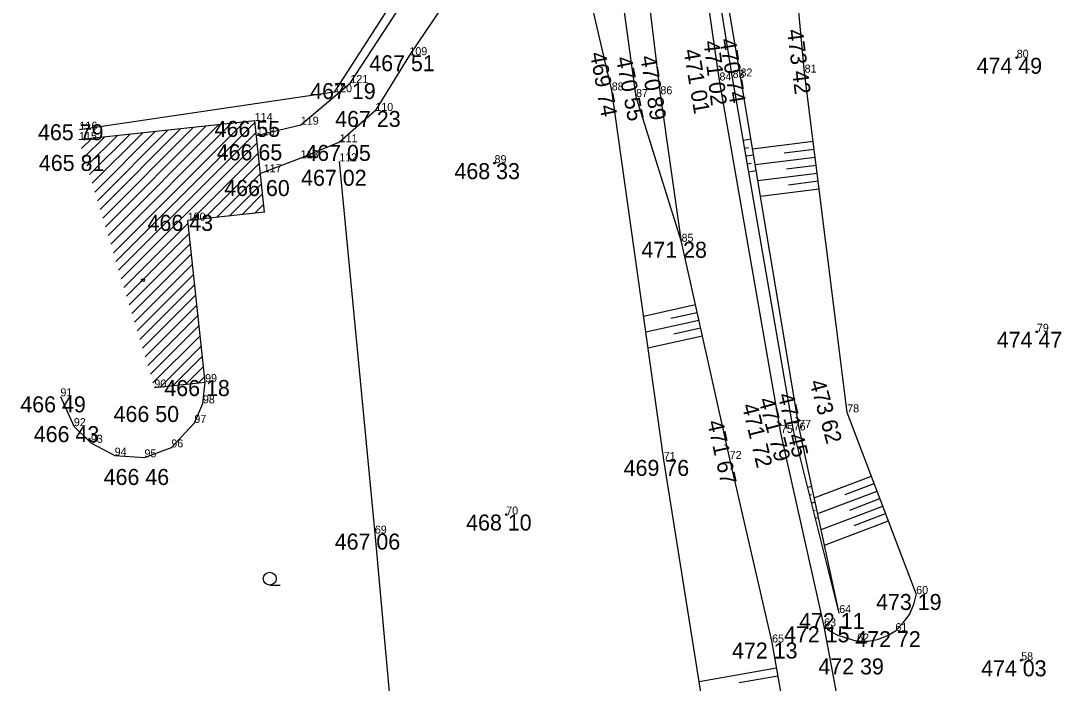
# Model space of a CAD drawing. Extents: x -559180 to -551373, y -1076947 to -1072071.
# Drawn here: x -553609.3 to -553544.3, y -1075452.9 to -1075411.6 of the extents above; entities that cross this region are included whole.
import ezdxf

# ---------------------------------------------------------------- set-up
doc = ezdxf.new("R2010")
doc.units = 0
for name, color, linetype in [('12_PLOTY', 7, 'Continuous'), ('14_BUDOVY', 7, 'Continuous'), ('17_KOMUNIKACE', 7, 'Continuous'), ('18_POLOHOPIS', 7, 'Continuous'), ('1_VODA_ZN', 7, 'Continuous'), ('26_SRAFY', 7, 'Continuous'), ('27_HRANA_PATA', 7, 'Continuous'), ('32', 7, 'Continuous'), ('3_BODY', 7, 'Continuous'), ('45_ZN_KULTURY', 7, 'Continuous'), ('47_ZN_STAV_OBJ$', 7, 'Continuous'), ('6_VYSKY', 7, 'Continuous')]:
    doc.layers.add(name, color=color, linetype=linetype)

# ---------------------------------------------------------------- blocks, each defined once
blk = doc.blocks.new('POINT_DISPLAY')
blk.add_line((0, 0), (0, 0))
blk = doc.blocks.new('T')
at = {"layer": '6_VYSKY'}
blk.add_circle((0, 0), 0.05, dxfattribs=at)
blk = doc.blocks.new('BZ')
at = {"layer": '47_ZN_STAV_OBJ$'}
blk.add_circle((0, 0), 0.0875, dxfattribs=at)
blk = doc.blocks.new('ZAHRAD')
at = {"layer": '45_ZN_KULTURY'}
blk.add_line((0, 0), (0.65, 0.003), dxfattribs=at)
blk.add_circle((0, 0.403), 0.403, dxfattribs=at)

msp = doc.modelspace()

# ---------------------------------------------------------------- linework, layer by layer
at = {"layer": '12_PLOTY'}
for p, q in [((-553581.79, -1075403.64), (-553589.76, -1075416.05)), ((-553589.76, -1075416.05), (-553605.67, -1075418.39)), ((-553589.44, -1075420.37), (-553587.22, -1075443.61)), ((-553587.22, -1075443.61), (-553585.42, -1075463.61))]:
    msp.add_line(p, q, dxfattribs=at)
at = {"layer": '14_BUDOVY'}
for p, q in [((-553594.72, -1075417.84), (-553605.7, -1075419.03)), ((-553594.103, -1075423.55), (-553594.72, -1075417.84)), ((-553594.103, -1075423.55), (-553598.91, -1075424.07)), ((-553597.82, -1075434.15), (-553598.91, -1075424.07)), ((-553600.99, -1075434.49), (-553597.82, -1075434.15))]:
    msp.add_line(p, q, dxfattribs=at)
at = {"layer": '17_KOMUNIKACE'}
for p, q in [((-553565.69, -1075415.32), (-553567.94, -1075399.61)), ((-553569.38, -1075416.18), (-553571.35, -1075399.83)), ((-553576.01, -1075400.39), (-553585.06, -1075413.74)), ((-553588.75, -1075415.48), (-553581.55, -1075404.42)), ((-553585.06, -1075413.74), (-553587.19, -1075417.22)), ((-553591.84, -1075418.08), (-553588.75, -1075415.48)), ((-553561.85, -1075437.32), (-553565.69, -1075415.32)), ((-553568.06, -1075425.39), (-553569.38, -1075416.18)), ((-553587.19, -1075417.22), (-553589.42, -1075419.18)), ((-553594.622, -1075418.747), (-553591.84, -1075418.08)), ((-553589.42, -1075419.18), (-553591.85, -1075420.17)), ((-553591.85, -1075420.17), (-553594.365, -1075421.128)), ((-553565.05, -1075438.95), (-553568.06, -1075425.39)), ((-553559.15, -1075449.4), (-553561.85, -1075437.32)), ((-553562.4, -1075450.41), (-553565.05, -1075438.95)), ((-553557.05, -1075460.58), (-553559.15, -1075449.4)), ((-553556.84, -1075482.05), (-553562.4, -1075450.41))]:
    msp.add_line(p, q, dxfattribs=at)
for points in [[(-553553.4, -1075447.38), (-553553.566, -1075448.041), (-553553.806, -1075448.589), (-553554.206, -1075449.167), (-553554.7, -1075449.7)], [(-553557.09, -1075450.35), (-553558.284, -1075449.98), (-553558.748, -1075449.715), (-553559.15, -1075449.4)], [(-553554.7, -1075449.7), (-553555.152, -1075449.98), (-553555.836, -1075450.244), (-553556.476, -1075450.377), (-553557.09, -1075450.35)]]:
    msp.add_lwpolyline(points, dxfattribs=at)
at = {"layer": '18_POLOHOPIS'}
for p, q in [((-553597.96, -1075435.48), (-553597.82, -1075434.15)), ((-553606.86, -1075435.04), (-553606.02, -1075436.9)), ((-553598.49, -1075436.7), (-553597.96, -1075435.48)), ((-553599.93, -1075438.23), (-553598.49, -1075436.7)), ((-553606.02, -1075436.9), (-553604.96, -1075437.94)), ((-553604.96, -1075437.94), (-553603.47, -1075438.74)), ((-553601.61, -1075438.85), (-553599.93, -1075438.23)), ((-553603.47, -1075438.74), (-553601.61, -1075438.85))]:
    msp.add_line(p, q, dxfattribs=at)
at = {"layer": '26_SRAFY'}
for p, q in [((-553563.725, -1075418.987), (-553564.193, -1075419.068)), ((-553563.624, -1075419.588), (-553559.833, -1075419.112)), ((-553563.875, -1075419.521), (-553564.108, -1075419.561)), ((-553561.656, -1075419.845), (-553559.771, -1075419.608)), ((-553563.56, -1075419.974), (-553564.023, -1075420.054)), ((-553563.708, -1075420.507), (-553563.938, -1075420.546)), ((-553563.459, -1075420.575), (-553559.709, -1075420.104)), ((-553563.395, -1075420.96), (-553563.852, -1075421.039)), ((-553563.294, -1075421.562), (-553559.584, -1075421.097)), ((-553561.511, -1075420.834), (-553559.646, -1075420.6)), ((-553561.367, -1075421.824), (-553559.522, -1075421.593)), ((-553563.129, -1075422.549), (-553559.46, -1075422.089)), ((-553570.436, -1075430.027), (-553567.191, -1075429.307)), ((-553568.724, -1075430.16), (-553567.082, -1075429.795)), ((-553570.296, -1075431.021), (-553566.974, -1075430.283)), ((-553568.546, -1075431.144), (-553566.865, -1075430.771)), ((-553570.156, -1075432.014), (-553566.757, -1075431.26)), ((-553559.766, -1075441.375), (-553556.198, -1075440.019)), ((-553557.84, -1075441.178), (-553556.02, -1075440.486)), ((-553559.918, -1075440.672), (-553560.169, -1075440.735)), ((-553559.93, -1075441.191), (-553560.048, -1075441.22)), ((-553559.552, -1075442.364), (-553555.842, -1075440.954)), ((-553559.706, -1075441.65), (-553559.926, -1075441.705)), ((-553559.339, -1075443.352), (-553555.487, -1075441.889)), ((-553557.555, -1075442.14), (-553555.665, -1075441.421)), ((-553559.703, -1075442.165), (-553559.805, -1075442.19)), ((-553557.271, -1075443.101), (-553555.309, -1075442.356)), ((-553559.495, -1075442.628), (-553559.684, -1075442.675)), ((-553559.125, -1075444.341), (-553555.132, -1075442.823)), ((-553566.953, -1075452.847), (-553562.121, -1075451.998)), ((-553564.454, -1075452.915), (-553562.034, -1075452.49))]:
    msp.add_line(p, q, dxfattribs=at)
at = {"layer": '27_HRANA_PATA'}
for p, q in [((-553560.37, -1075414.83), (-553561.98, -1075397.74)), ((-553570.9, -1075416.35), (-553573.42, -1075397.84)), ((-553564.87, -1075415.16), (-553567.41, -1075399.64)), ((-553564.38, -1075415.07), (-553567, -1075399.56)), ((-553572.42, -1075415.94), (-553576.01, -1075400.39)), ((-553561.06, -1075437.17), (-553564.87, -1075415.16)), ((-553560.71, -1075437.01), (-553564.38, -1075415.07)), ((-553557.71, -1075436.04), (-553560.37, -1075414.83)), ((-553569.17, -1075439.01), (-553572.42, -1075415.94)), ((-553568.06, -1075425.39), (-553570.9, -1075416.35)), ((-553553.4, -1075447.38), (-553557.71, -1075436.04)), ((-553558.21, -1075448.57), (-553561.06, -1075437.17)), ((-553558.21, -1075448.57), (-553560.71, -1075437.01)), ((-553565.44, -1075462.29), (-553569.17, -1075439.01))]:
    msp.add_line(p, q, dxfattribs=at)
at = {"layer": '32'}
for p, q in [((-553604.709, -1075422.282), (-553600.942, -1075418.514)), ((-553604.544, -1075422.824), (-553600.149, -1075418.428)), ((-553604.379, -1075423.366), (-553599.356, -1075418.342)), ((-553604.214, -1075423.908), (-553598.562, -1075418.256)), ((-553604.049, -1075424.45), (-553597.769, -1075418.17)), ((-553603.884, -1075424.992), (-553596.976, -1075418.085)), ((-553603.719, -1075425.534), (-553596.183, -1075417.999)), ((-553603.553, -1075426.076), (-553595.39, -1075417.913)), ((-553603.388, -1075426.618), (-553594.709, -1075417.939)), ((-553605.535, -1075419.572), (-553604.907, -1075418.944)), ((-553605.37, -1075420.114), (-553604.114, -1075418.858)), ((-553605.205, -1075420.656), (-553603.321, -1075418.772)), ((-553605.04, -1075421.198), (-553602.528, -1075418.686)), ((-553604.874, -1075421.74), (-553601.735, -1075418.6)), ((-553603.223, -1075427.16), (-553594.64, -1075418.577)), ((-553603.058, -1075427.702), (-553594.571, -1075419.215)), ((-553598.696, -1075424.047), (-553594.502, -1075419.853)), ((-553597.903, -1075423.961), (-553594.433, -1075420.491)), ((-553597.11, -1075423.875), (-553594.365, -1075421.13)), ((-553596.317, -1075423.79), (-553594.296, -1075421.768)), ((-553595.525, -1075423.704), (-553594.227, -1075422.406)), ((-553594.732, -1075423.618), (-553594.158, -1075423.044)), ((-553602.893, -1075428.244), (-553598.891, -1075424.242)), ((-553602.728, -1075428.786), (-553598.822, -1075424.88)), ((-553602.563, -1075429.328), (-553598.753, -1075425.518)), ((-553602.398, -1075429.87), (-553598.684, -1075426.157)), ((-553602.232, -1075430.412), (-553598.615, -1075426.795)), ((-553602.067, -1075430.954), (-553598.546, -1075427.433)), ((-553601.902, -1075431.496), (-553598.477, -1075428.071)), ((-553601.737, -1075432.038), (-553598.408, -1075428.709)), ((-553601.572, -1075432.58), (-553598.339, -1075429.347)), ((-553601.407, -1075433.122), (-553598.27, -1075429.985)), ((-553601.242, -1075433.664), (-553598.201, -1075430.623)), ((-553601.077, -1075434.206), (-553598.132, -1075431.261)), ((-553600.614, -1075434.45), (-553598.063, -1075431.899)), ((-553599.821, -1075434.365), (-553597.994, -1075432.538)), ((-553599.029, -1075434.28), (-553597.925, -1075433.176)), ((-553598.237, -1075434.195), (-553597.856, -1075433.814))]:
    msp.add_line(p, q, dxfattribs=at)

# ---------------------------------------------------------------- block references
at = {"layer": '1_VODA_ZN'}
for p in [(-553585.06, -1075413.74), (-553547.12, -1075413.9), (-553564.87, -1075415.16), (-553564.38, -1075415.07), (-553560.37, -1075414.83), (-553588.75, -1075415.48), (-553572.42, -1075415.94), (-553565.69, -1075415.32), (-553589.76, -1075416.05), (-553570.9, -1075416.35), (-553569.38, -1075416.18), (-553587.19, -1075417.22), (-553594.72, -1075417.84), (-553605.67, -1075418.39), (-553591.84, -1075418.08), (-553605.7, -1075419.03), (-553594.59, -1075418.74), (-553589.42, -1075419.18), (-553591.85, -1075420.17), (-553589.44, -1075420.37), (-553579.74, -1075420.48), (-553594.16, -1075421.05), (-553598.91, -1075424.07), (-553568.06, -1075425.39), (-553545.86, -1075431.01), (-553597.82, -1075434.15), (-553600.99, -1075434.49), (-553606.86, -1075435.04), (-553597.96, -1075435.48), (-553557.71, -1075436.04), (-553598.49, -1075436.7), (-553606.02, -1075436.9), (-553561.85, -1075437.32), (-553561.06, -1075437.17), (-553560.71, -1075437.01), (-553604.96, -1075437.94), (-553599.93, -1075438.23), (-553603.47, -1075438.74), (-553601.61, -1075438.85), (-553569.17, -1075439.01), (-553565.05, -1075438.95), (-553579.01, -1075442.42), (-553587.22, -1075443.61), (-553553.4, -1075447.38), (-553558.21, -1075448.57), (-553559.15, -1075449.4), (-553554.7, -1075449.7), (-553557.09, -1075450.35), (-553562.4, -1075450.41), (-553546.84, -1075451.52)]:
    msp.add_blockref('POINT_DISPLAY', p, dxfattribs=at)
at = {"layer": '32'}
msp.add_blockref('POINT_DISPLAY', (-553605.7, -1075419.03), dxfattribs=at)
at = {"layer": '45_ZN_KULTURY'}
msp.add_blockref('ZAHRAD', (-553593.783, -1075446.824), dxfattribs=at)
at = {"layer": '47_ZN_STAV_OBJ$'}
msp.add_blockref('BZ', (-553601.703, -1075427.789), dxfattribs=at)
at = {"layer": '6_VYSKY'}
for p in [(-553547.12, -1075413.9), (-553547.12, -1075413.9), (-553579.74, -1075420.48), (-553579.74, -1075420.48), (-553545.86, -1075431.01), (-553545.86, -1075431.01), (-553579.01, -1075442.42), (-553579.01, -1075442.42), (-553546.84, -1075451.52), (-553546.84, -1075451.52)]:
    msp.add_blockref('T', p, dxfattribs=at)

# ---------------------------------------------------------------- texts
at = {"layer": '3_BODY'}
for s, p in [('109', (-553585.06, -1075413.74)), ('80', (-553547.12, -1075413.9)), ('83', (-553564.87, -1075415.16)), ('82', (-553564.38, -1075415.07)), ('81', (-553560.37, -1075414.83)), ('121', (-553588.75, -1075415.48)), ('84', (-553565.69, -1075415.32)), ('120', (-553589.76, -1075416.05)), ('88', (-553572.42, -1075415.94)), ('87', (-553570.9, -1075416.35)), ('86', (-553569.38, -1075416.18)), ('110', (-553587.19, -1075417.22)), ('116', (-553605.67, -1075418.39)), ('114', (-553594.72, -1075417.84)), ('119', (-553591.84, -1075418.08)), ('115', (-553605.7, -1075419.03)), ('118', (-553594.59, -1075418.74)), ('111', (-553589.42, -1075419.18)), ('113', (-553591.85, -1075420.17)), ('112', (-553589.44, -1075420.37)), ('89', (-553579.74, -1075420.48)), ('117', (-553594.16, -1075421.05)), ('100', (-553598.91, -1075424.07)), ('85', (-553568.06, -1075425.39)), ('79', (-553545.86, -1075431.01)), ('90', (-553600.99, -1075434.49)), ('99', (-553597.82, -1075434.15)), ('91', (-553606.86, -1075435.04)), ('98', (-553597.96, -1075435.48)), ('78', (-553557.71, -1075436.04)), ('92', (-553606.02, -1075436.9)), ('97', (-553598.49, -1075436.7)), ('76', (-553561.06, -1075437.17)), ('77', (-553560.71, -1075437.01)), ('75', (-553561.85, -1075437.32)), ('93', (-553604.96, -1075437.94)), ('96', (-553599.93, -1075438.23)), ('94', (-553603.47, -1075438.74)), ('95', (-553601.61, -1075438.85)), ('71', (-553569.17, -1075439.01)), ('72', (-553565.05, -1075438.95)), ('70', (-553579.01, -1075442.42)), ('69', (-553587.22, -1075443.61)), ('60', (-553553.4, -1075447.38)), ('64', (-553558.21, -1075448.57)), ('63', (-553559.15, -1075449.4)), ('61', (-553554.7, -1075449.7)), ('65', (-553562.4, -1075450.41)), ('62', (-553557.09, -1075450.35)), ('58', (-553546.84, -1075451.52))]:
    msp.add_text(s, height=0.5, dxfattribs=at).set_placement(p)
at = {"layer": '6_VYSKY'}
for s, rotation, p in [('473 42', 277.07654, (-553561.475, -1075412.175)), ('471 02', 276.78785, (-553566.686, -1075412.882)), ('470 74', 279.16133, (-553565.674, -1075412.766)), ('469 74', 280.43545, (-553573.787, -1075413.626)), ('470 55', 281.04498, (-553572.167, -1075413.914)), ('470 89', 279.2316, (-553570.643, -1075413.834)), ('471 01', 279.67032, (-553567.944, -1075413.426)), ('473 62', 285.66914, (-553560.078, -1075434.143)), ('471 79', 285.23186, (-553563.264, -1075435.252)), ('471 45', 283.74746, (-553562.057, -1075434.956)), ('471 72', 283.76655, (-553564.303, -1075435.607)), ('471 67', 282.54463, (-553566.463, -1075436.634))]:
    msp.add_text(s, height=1, rotation=rotation, dxfattribs=at).set_placement(p)
for s, p in [('467 51', (-553587.565, -1075414.74)), ('474 49', (-553549.625, -1075414.9)), ('467 19', (-553591.255, -1075416.48)), ('467 23', (-553589.695, -1075418.22)), ('466 55', (-553597.225, -1075418.84)), ('465 79', (-553608.26, -1075419.049)), ('466 65', (-553597.095, -1075420.305)), ('467 05', (-553591.562, -1075420.341)), ('465 81', (-553608.205, -1075420.968)), ('468 33', (-553582.245, -1075421.48)), ('467 02', (-553591.824, -1075421.895)), ('466 60', (-553596.625, -1075422.534)), ('466 43', (-553601.415, -1075424.707)), ('471 28', (-553570.565, -1075426.39)), ('474 47', (-553548.365, -1075432.01)), ('466 18', (-553600.368, -1075435.022)), ('466 49', (-553609.365, -1075436.04)), ('466 50', (-553603.538, -1075436.642)), ('466 43', (-553608.525, -1075437.9)), ('469 76', (-553571.675, -1075440.01)), ('466 46', (-553604.158, -1075440.575)), ('468 10', (-553581.515, -1075443.42)), ('467 06', (-553589.725, -1075444.61)), ('473 19', (-553555.905, -1075448.38)), ('472 11', (-553560.715, -1075449.57)), ('472 15', (-553561.655, -1075450.4)), ('472 72', (-553557.205, -1075450.7)), ('472 13', (-553564.905, -1075451.41)), ('472 39', (-553559.51, -1075452.402)), ('474 03', (-553549.345, -1075452.52))]:
    msp.add_text(s, height=1, dxfattribs=at).set_placement(p)

doc.saveas('drawing.dxf')
